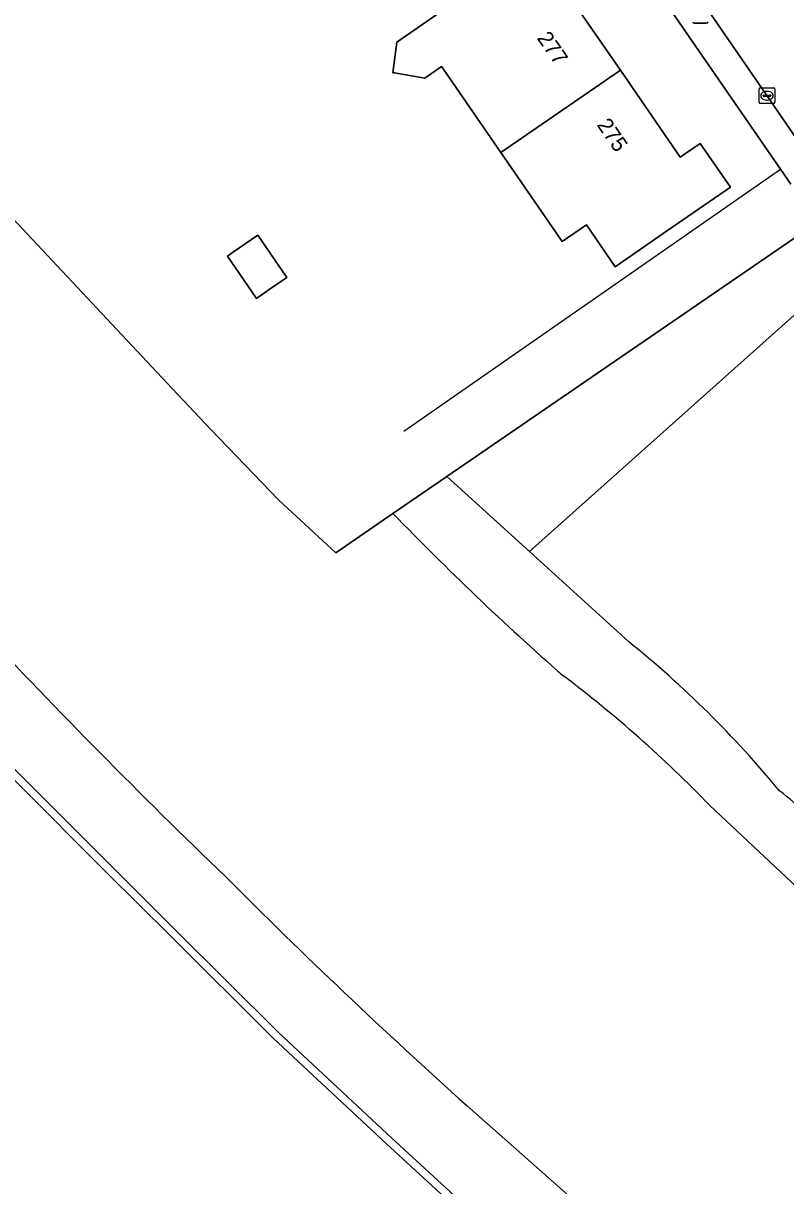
# Model space of a CAD drawing. Extents: x 157692 to 159674, y 381452 to 383291.
# Drawn here: x 158018.9 to 158068, y 383094.5 to 383169.5 of the extents above; entities that cross this region are included whole.
import ezdxf

# ---------------------------------------------------------------- set-up
doc = ezdxf.new("R2010")
doc.units = 0
for name, color, linetype in [('IMGEO_Erf', 7, 'Continuous'), ('IMGEO_Groenvoorziening', 7, 'Continuous'), ('IMGEO_Hek', 7, 'Continuous'), ('IMGEO_Kademuur', 7, 'Continuous'), ('IMGEO_Kolk', 7, 'Continuous'), ('IMGEO_Lichtmast', 7, 'Continuous'), ('IMGEO_Pand', 7, 'Continuous'), ('IMGEO_Pand_nummerreeks', 7, 'Continuous'), ('IMGEO_Rijbaan_lokaal_open', 7, 'Continuous'), ('IMGEO_Voetpad_open', 7, 'Continuous'), ('IMGEO_Waterloop', 7, 'Continuous')]:
    doc.layers.add(name, color=color, linetype=linetype)

msp = doc.modelspace()

# ---------------------------------------------------------------- linework, layer by layer
at = {"layer": 'IMGEO_Erf'}
for points in [[(158019.502, 383221.817), (158010.278, 383217.634), (158000, 383212.973), (157984.358, 383205.879), (157986.63, 383201.309), (157982.482, 383198.456), (157983.694, 383196.983), (157995.157, 383183.055), (157998.566, 383178.891), (158006.041, 383170.492), (158013.012, 383162.37), (158028.14, 383146.259), (158030.965, 383143.251), (158035.357, 383138.695), (158039.032, 383135.306), (158042.713, 383137.834), (158046.189, 383140.22), (158071.218, 383157.407), (158070.264, 383157.676)], [(158068.369, 383159.087), (158067.708, 383160.045), (158030.416, 383214.118)]]:
    msp.add_lwpolyline(points, dxfattribs=at)
for points in [[(158045.755, 383170.161), (158045.422, 383170.644), (158048.742, 383172.934), (158052.858, 383175.772), (158054.825, 383172.921), (158053.518, 383172.02), (158057.379, 383166.422), (158061.239, 383160.825), (158062.523, 383161.71), (158064.475, 383158.879), (158060.359, 383156.041), (158057.044, 383153.754), (158055.187, 383156.447), (158053.632, 383155.375), (158049.677, 383161.11), (158046.332, 383165.96), (158045.848, 383166.662), (158044.773, 383165.921), (158042.816, 383166.248), (158042.7, 383166.267), (158042.966, 383168.237)], [(158033.99, 383155.778), (158035.864, 383153.06), (158034.73, 383152.277), (158033.907, 383151.709), (158032.032, 383154.427), (158032.44, 383154.708)]]:
    msp.add_lwpolyline(points, close=True, dxfattribs=at)
at = {"layer": 'IMGEO_Groenvoorziening'}
for points in [[(158030.965, 383143.251), (158028.14, 383146.259), (158013.012, 383162.37), (158006.041, 383170.492), (157998.566, 383178.891), (157995.157, 383183.055), (157983.694, 383196.983), (157978.498, 383190.361)], [(157973.782, 383170.984), (157980.544, 383162.893), (157987.541, 383154.452), (157996.764, 383143.579), (158002.979, 383136.709), (158006.431, 383133.28), (158012.912, 383126.772), (158018.697, 383120.953), (158024.624, 383115.016), (158028.695, 383110.966), (158035.324, 383104.349), (158042.639, 383097.535), (158048.533, 383092.134), (158054.78, 383086.427), (158059.487, 383082.357), (158064.893, 383077.542), (158072.958, 383070.615), (158077.61, 383066.763), (158083.881, 383061.501), (158088.59, 383057.821), (158093.406, 383054.094), (158102.958, 383046.819)], [(158093.485, 383150.414), (158093.698, 383151.196), (158079.636, 383155.034), (158079.309, 383155.126), (158077.943, 383150.785), (158074.55, 383151.627), (158075.871, 383156.095), (158074.978, 383156.347), (158051.519, 383135.373), (158057.895, 383129.574)], [(158042.713, 383137.834), (158039.032, 383135.306), (158035.357, 383138.695), (158030.965, 383143.251)], [(158057.895, 383129.574), (158051.519, 383135.373), (158046.189, 383140.22), (158042.713, 383137.834)], [(158063.139, 383119.005), (158075.768, 383107.162)], [(158075.768, 383107.162), (158063.139, 383119.005)], [(158076.952, 383073.823), (158073.245, 383077.038), (158064.729, 383084.367), (158060.374, 383088.223), (158047.486, 383099.634)], [(158047.486, 383099.634), (158060.374, 383088.223), (158061.397, 383089.299)]]:
    msp.add_lwpolyline(points, dxfattribs=at)
msp.add_lwpolyline([(158074.978, 383156.347), (158071.218, 383157.407), (158046.189, 383140.22), (158051.519, 383135.373)], close=True, dxfattribs=at)
for centre, radius, start, end in [((158177.052, 383267.718), 186.86, 224.03407, 228.67888), ((158177.052, 383267.718), 186.86, 224.03407, 228.67888), ((158342.443, 383436.614), 447.488, 223.14576, 226.05546), ((158342.443, 383436.614), 447.488, 223.14576, 226.05546), ((158016.129, 383077.628), 66.654, 39.40962, 51.19994), ((158016.129, 383077.628), 66.654, 39.40962, 51.19994), ((158004.483, 383062.255), 81.616, 44.05398, 52.93716), ((158004.483, 383062.255), 81.616, 44.05398, 52.93716), ((158061.374, 383111.139), 10.8, 29.75509, 54.61322), ((158061.374, 383111.139), 10.8, 29.75509, 54.61322), ((158307.476, 383389.28), 389.216, 224.92617, 228.08841), ((158307.476, 383389.28), 389.216, 224.92617, 228.08841)]:
    msp.add_arc(centre, radius, start, end, dxfattribs=at)
at = {"layer": 'IMGEO_Hek'}
msp.add_lwpolyline([(158043.408, 383143.136), (158067.708, 383160.045)], dxfattribs=at)
at = {"layer": 'IMGEO_Kademuur'}
for points in [[(157973.399, 383170.662), (157980.159, 383162.573), (157987.158, 383154.131), (157996.388, 383143.249), (158002.617, 383136.364), (158006.077, 383132.926), (158012.557, 383126.419), (158018.343, 383120.6), (158024.271, 383114.662), (158028.342, 383110.611), (158034.977, 383103.989), (158042.299, 383097.167), (158048.195, 383091.765), (158054.448, 383086.053), (158059.157, 383081.981), (158064.564, 383077.166), (158072.636, 383070.233), (158077.29, 383066.379), (158083.566, 383061.112), (158088.283, 383057.426), (158093.101, 383053.697)], [(158102.958, 383046.819), (158093.406, 383054.094), (158088.59, 383057.821), (158083.881, 383061.501), (158077.61, 383066.763), (158072.958, 383070.615), (158064.893, 383077.542), (158059.487, 383082.357), (158054.78, 383086.427), (158048.533, 383092.134), (158042.639, 383097.535), (158035.324, 383104.349), (158028.695, 383110.966), (158024.624, 383115.016), (158018.697, 383120.953), (158012.912, 383126.772), (158006.431, 383133.28), (158002.979, 383136.709), (157996.764, 383143.579), (157987.541, 383154.452), (157980.544, 383162.893), (157973.782, 383170.984)]]:
    msp.add_lwpolyline(points, dxfattribs=at)
at = {"layer": 'IMGEO_Kolk'}
for p, q in [((158066.329, 383164.356), (158066.329, 383165.208)), ((158066.404, 383165.282), (158067.256, 383165.282)), ((158067.33, 383165.208), (158067.33, 383164.356)), ((158066.588, 383164.776), (158066.588, 383164.788)), ((158067.026, 383164.739), (158066.628, 383164.739)), ((158066.631, 383164.825), (158067.029, 383164.825)), ((158066.84, 383164.502), (158066.815, 383164.502)), ((158066.817, 383165.062), (158066.842, 383165.062)), ((158067.072, 383164.788), (158067.072, 383164.776)), ((158067.256, 383164.282), (158066.404, 383164.282))]:
    msp.add_line(p, q, dxfattribs=at)
for points in [[(158066.329, 383164.356), (158066.329, 383165.208)], [(158066.404, 383165.282), (158067.256, 383165.282)], [(158067.33, 383165.208), (158067.33, 383164.356)], [(158067.256, 383164.282), (158066.404, 383164.282)]]:
    msp.add_lwpolyline(points, dxfattribs=at)
for centre, radius, start, end in [((158066.406, 383165.206), 0.0765, 91.55205, 178.44795), ((158066.406, 383165.206), 0.0765, 91.55205, 178.44795), ((158067.254, 383165.206), 0.0765, 1.55205, 88.44795), ((158067.254, 383165.206), 0.0765, 1.55205, 88.44795), ((158066.628, 383164.785), 0.0403, 85.87752, 175.75265), ((158066.625, 383164.775), 0.0366, 178.93798, 274.71019), ((158067.029, 383164.782), 0.043, 264.86636, 352.45326), ((158067.033, 383164.787), 0.0386, 1.73085, 96.63898), ((158066.406, 383164.358), 0.0765, 181.55205, 268.44795), ((158066.406, 383164.358), 0.0765, 181.55205, 268.44795), ((158067.254, 383164.358), 0.0765, 271.55205, 358.44795), ((158067.254, 383164.358), 0.0765, 271.55205, 358.44795)]:
    msp.add_arc(centre, radius, start, end, dxfattribs=at)
for centre, major_axis, ratio, start_param, end_param in [((158066.816, 383164.782), (-0.387, 0.002), 0.722429, 4.712389, 7.853982), ((158066.841, 383164.782), (-0.39, 0.002), 0.717154, 1.570796, 4.712389)]:
    msp.add_ellipse(centre, major_axis=major_axis, ratio=ratio, start_param=start_param, end_param=end_param, dxfattribs=at)
at = {"layer": 'IMGEO_Lichtmast'}
for p, q in [((158062.932, 383169.455), (158062.142, 383169.455)), ((158062.142, 383169.455), (158062.932, 383169.455))]:
    msp.add_line(p, q, dxfattribs=at)
for centre, start, end in [((158062.142, 383169.555), 180, 270), ((158062.142, 383169.555), 180, 270), ((158062.932, 383169.555), 270, 0), ((158062.932, 383169.555), 270, 0)]:
    msp.add_arc(centre, 0.1, start, end, dxfattribs=at)
at = {"layer": 'IMGEO_Pand'}
for points in [[(158053.518, 383172.02), (158054.825, 383172.921), (158052.858, 383175.772), (158048.742, 383172.934), (158045.422, 383170.644), (158045.755, 383170.161), (158042.966, 383168.237), (158042.7, 383166.267), (158042.816, 383166.248), (158044.773, 383165.921), (158045.848, 383166.662), (158046.332, 383165.96), (158049.677, 383161.11), (158057.379, 383166.422)], [(158049.677, 383161.11), (158053.632, 383155.375), (158055.187, 383156.447), (158057.044, 383153.754), (158060.359, 383156.041), (158064.475, 383158.879), (158062.523, 383161.71), (158061.239, 383160.825), (158057.379, 383166.422)], [(158032.44, 383154.708), (158032.032, 383154.427), (158033.907, 383151.709), (158034.73, 383152.277), (158035.864, 383153.06), (158033.99, 383155.778)]]:
    msp.add_lwpolyline(points, close=True, dxfattribs=at)
at = {"layer": 'IMGEO_Rijbaan_lokaal_open'}
msp.add_lwpolyline([(158049.108, 383201.245), (158049.646, 383201.631), (158049.607, 383201.687), (158046.186, 383206.369), (158040.995, 383202.812), (158041.25, 383202.441), (158041.026, 383202.287), (158042.442, 383200.229), (158044.273, 383197.568), (158044.834, 383196.753), (158046.772, 383193.935), (158054.687, 383182.43), (158058.967, 383176.21), (158067.013, 383164.515), (158068.841, 383161.857), (158069.911, 383160.302)], dxfattribs=at)
at = {"layer": 'IMGEO_Voetpad_open'}
for points in [[(158046.186, 383206.369), (158044.638, 383208.653), (158038.663, 383217.364), (158038.092, 383218.129), (158038.261, 383219.833), (158023.215, 383225.093), (158020.839, 383224.003), (158025.725, 383222.293), (158032.065, 383220.075), (158030.416, 383214.118), (158067.708, 383160.045), (158068.369, 383159.087)], [(158069.911, 383160.302), (158068.841, 383161.857), (158067.013, 383164.515), (158058.967, 383176.21), (158054.687, 383182.43), (158046.772, 383193.935), (158044.834, 383196.753), (158044.273, 383197.568), (158042.442, 383200.229), (158041.026, 383202.287), (158041.25, 383202.441), (158040.995, 383202.812), (158046.186, 383206.369)]]:
    msp.add_lwpolyline(points, dxfattribs=at)
at = {"layer": 'IMGEO_Waterloop'}
msp.add_lwpolyline([(158093.101, 383053.697), (158088.283, 383057.426), (158083.566, 383061.112), (158077.29, 383066.379), (158072.636, 383070.233), (158064.564, 383077.166), (158059.157, 383081.981), (158054.448, 383086.053), (158048.195, 383091.765), (158042.299, 383097.167), (158034.977, 383103.989), (158028.342, 383110.611), (158024.271, 383114.662), (158018.343, 383120.6), (158012.557, 383126.419), (158006.077, 383132.926), (158002.617, 383136.364), (157996.388, 383143.249), (157987.158, 383154.131), (157980.159, 383162.573), (157973.399, 383170.662)], dxfattribs=at)

# ---------------------------------------------------------------- texts
at = {"layer": 'IMGEO_Pand_nummerreeks'}
for s, rotation, p in [('277', 304.59498, (158051.965, 383168.494)), ('275', 304.59336, (158055.825, 383162.896))]:
    msp.add_text(s, height=1, rotation=rotation, dxfattribs=at).set_placement(p)

doc.saveas('drawing.dxf')
